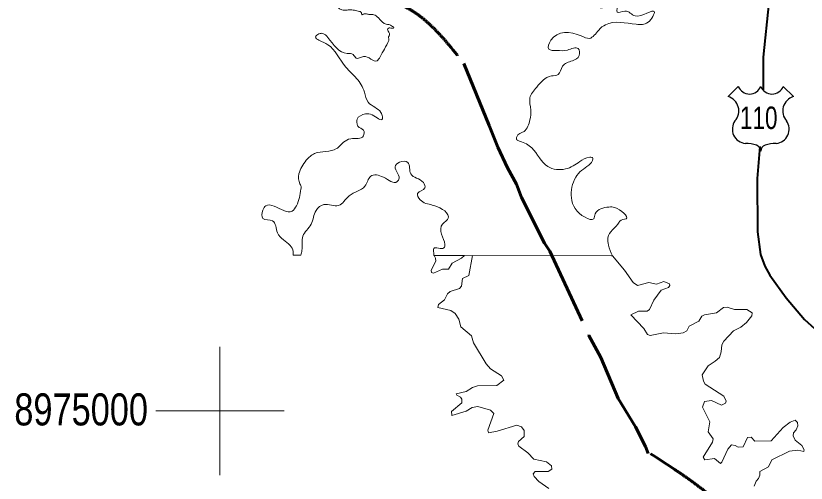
# Model space of a CAD drawing. Extents: x 553962 to 842807, y 8883888 to 9032388.
# Drawn here: x 571820 to 584132, y 8973873 to 8981162 of the extents above; entities that cross this region are included whole.
import ezdxf
from ezdxf.enums import TextEntityAlignment as Align

# ---------------------------------------------------------------- set-up
doc = ezdxf.new("R2010")
doc.units = 0
doc.header["$LTSCALE"] = 200
doc.linetypes.add('LONG_DASH_SHORT_DASH', pattern=[9.9, 6, -1.2, 1.5, -1.2])
for name, color, linetype, lineweight in [('12', 7, 'Continuous', 25), ('2', 7, 'Continuous', 13), ('25', 7, 'Continuous', 13), ('48', 7, 'Continuous', 25), ('7', 7, 'LONG_DASH_SHORT_DASH', 60)]:
    doc.layers.add(name, color=color, linetype=linetype, lineweight=lineweight)
doc.layers.add('47', color=7, linetype='Continuous')

msp = doc.modelspace()

# ---------------------------------------------------------------- linework, layer by layer
at = {"layer": '12', "lineweight": 40}
for points in [[(577759.9, 8988875.8), (577832.5, 8988674.7), (577901.5, 8988571.1), (578184.7, 8988310.3), (578513.4, 8987946.2), (578671.2, 8987814.3), (579419.2, 8987100.9), (579808.1, 8986794.1), (580283, 8986357.3), (580496.3, 8986108), (581364.8, 8985224.5), (581561.3, 8985062.5), (582162.5, 8984452.7), (582384.7, 8984161.9), (582616.4, 8983918.8), (582880.2, 8983596.7), (583472.4, 8982628.4), (583582.5, 8982317.7), (583621.7, 8982083.2), (583591.6, 8981897.8), (583552.5, 8981370), (583461.7, 8980518.1), (583461.7, 8980001.2)], [(583409.2, 8979126), (583370.9, 8978624.6), (583373.1, 8977794.5), (583422.7, 8977439.4), (583485.5, 8977258.4), (583563.7, 8977119.5), (583820.7, 8976765.3), (584108.1, 8976423.9), (584414.4, 8976152.1)]]:
    msp.add_lwpolyline(points, dxfattribs=at)
at = {"layer": '2'}
for p, q in [((575000, 8974000), (575000, 8976000)), ((574000, 8975000), (576000, 8975000))]:
    msp.add_line(p, q, dxfattribs=at)
at = {"layer": '25'}
for p, q in [((576139.8, 8977430.2), (576260.1, 8977429.9)), ((578329.8, 8977426), (581113.2, 8977420.6)), ((578932.9, 8977424.8), (581114.7, 8977420.6)), ((581097.2, 8977420.6), (581114.7, 8977420.6))]:
    msp.add_line(p, q, dxfattribs=at)
msp.add_lwpolyline([(578807.8, 8977425), (578762, 8977384.2), (578616.1, 8977306), (578558.4, 8977210.3), (578467, 8977210.1), (578327, 8977150.7), (578293.1, 8977159.1), (578290.8, 8977197.4), (578364.9, 8977333.4), (578357, 8977384.6), (578337.1, 8977425.9), (578807.8, 8977425)], close=True, dxfattribs=at)
for points in [[(578611.4, 8974932.3), (578606.9, 8974988.9), (578766.5, 8975126.6), (578766.4, 8975183.8), (578747.5, 8975213.1), (578690.1, 8975245.3), (578681.8, 8975268.5), (578836.8, 8975302.7), (578932.2, 8975366.2), (579010.6, 8975391.7), (579312.2, 8975398.2), (579422.7, 8975479.2), (579384.5, 8975547), (579214.9, 8975657.2), (579145.2, 8975733), (578951.3, 8976060.9), (578917.2, 8976171.5), (578917.2, 8976171.5), (578749.8, 8976313.4), (578719.8, 8976432.4), (578664.5, 8976519.7), (578597.9, 8976566.7), (578392.8, 8976615.1), (578404.8, 8976660.8), (578496.7, 8976734.3), (578545.8, 8976827.9), (578588.3, 8976861.8), (578728.9, 8976909.1), (578762.2, 8976944.9), (578777.1, 8977063.3), (578874.7, 8977114.7), (578932.9, 8977424.8)], [(578611.4, 8974932.3), (578606.9, 8974988.9), (578766.5, 8975126.6), (578766.4, 8975183.8), (578747.5, 8975213.1), (578690.1, 8975245.3), (578681.8, 8975268.5), (578836.8, 8975302.7), (578932.2, 8975366.2), (579010.6, 8975391.7), (579312.2, 8975398.2), (579422.7, 8975479.2), (579384.5, 8975547), (579214.9, 8975657.2), (579145.2, 8975733), (578951.3, 8976060.9), (578917.2, 8976171.5), (578917.2, 8976171.5), (578749.8, 8976313.4), (578719.8, 8976432.4), (578664.5, 8976519.7), (578597.9, 8976566.7), (578392.8, 8976615.1), (578404.8, 8976660.8), (578496.7, 8976734.3), (578545.8, 8976827.9), (578588.3, 8976861.8), (578728.9, 8976909.1), (578762.2, 8976944.9), (578777.1, 8977063.3), (578874.7, 8977114.7), (578932.9, 8977424.8)], [(581114.7, 8977420.6), (581302.8, 8977195.3), (581439, 8977003.9), (581505.2, 8976955.2), (581681.2, 8977004.1), (581802.3, 8976974.5), (581916.8, 8977021), (582001.7, 8976980.5), (582005.8, 8976956.9), (581984.9, 8976923.6), (581874.3, 8976882.9), (581757.5, 8976730.1), (581691.6, 8976583.6), (581652.6, 8976555.8), (581521.7, 8976555.8), (581398.7, 8976500.6), (581602.4, 8976283.9), (581662.1, 8976192.6), (581662.1, 8976192.6), (581700.3, 8976175.7), (581908, 8976220.2), (582099.5, 8976201.1), (582214.4, 8976220.3), (582271.4, 8976250.1), (582307.6, 8976324.1), (582458.4, 8976398.8), (582508, 8976475.6), (582547.4, 8976498.9), (582737, 8976528.4), (582843.2, 8976613.2), (582902.4, 8976617.4), (583015.7, 8976581.5), (583207.5, 8976583.6), (583288.9, 8976528.1), (583288.8, 8976526.9)], [(581114.7, 8977420.6), (581302.8, 8977195.3), (581439, 8977003.9), (581505.2, 8976955.2), (581681.2, 8977004.1), (581802.3, 8976974.5), (581916.8, 8977021), (582001.7, 8976980.5), (582005.8, 8976956.9), (581984.9, 8976923.6), (581874.3, 8976882.9), (581757.5, 8976730.1), (581691.6, 8976583.6), (581652.6, 8976555.8), (581521.7, 8976555.8), (581398.7, 8976500.6), (581602.4, 8976283.9), (581662.1, 8976192.6), (581662.1, 8976192.6), (581700.3, 8976175.7), (581908, 8976220.2), (582099.5, 8976201.1), (582214.4, 8976220.3), (582271.4, 8976250.1), (582307.6, 8976324.1), (582458.4, 8976398.8), (582508, 8976475.6), (582547.4, 8976498.9), (582737, 8976528.4), (582843.2, 8976613.2), (582902.4, 8976617.4), (583015.7, 8976581.5), (583207.5, 8976583.6), (583288.9, 8976528.1), (583288.8, 8976526.9)], [(583288.8, 8976526.9), (583284.2, 8976482.2), (583201.7, 8976377.2), (583115.1, 8976307.5), (583002.1, 8976249.7), (582849.4, 8976088.5), (582817.5, 8976033.3), (582808.9, 8975922.8), (582779.2, 8975835.8), (582715.7, 8975774.3), (582605.1, 8975701.9), (582513.8, 8975564), (582530.6, 8975464.3), (582556.2, 8975419.4), (582849.3, 8975232.4), (582883.3, 8975154.1), (582874.6, 8975119.8), (582813, 8975092.3), (582657.9, 8975162.3), (582549.9, 8975147.4), (582515.9, 8975060.4), (582630.4, 8974832.8), (582607.2, 8974673.8), (582681.4, 8974567.3), (582672.8, 8974512.1), (582526.5, 8974278.7), (582552.2, 8974236.2), (582705.1, 8974259.4), (582796.4, 8974181.2), (582819.6, 8974200.3), (582913.3, 8974404.2), (582970, 8974469.5), (583025.6, 8974463.4), (583073.1, 8974433.7), (583150.7, 8974442.2), (583217.8, 8974586.7), (583276, 8974590.8), (583333.9, 8974527.2), (583584.3, 8974533.6), (583775.5, 8974739.6), (583881.7, 8974826.7), (583962.1, 8974856.3), (583998.4, 8974822.4), (584002.7, 8974769.4), (583977.2, 8974705.7), (583934.9, 8974658.8), (583930.7, 8974609.8), (583962.6, 8974546.2), (584062, 8974459.3), (584101.2, 8974395.9), (584094.7, 8974371.5)], [(583288.8, 8976526.9), (583284.2, 8976482.2), (583201.7, 8976377.2), (583115.1, 8976307.5), (583002.1, 8976249.7), (582849.4, 8976088.5), (582817.5, 8976033.3), (582808.9, 8975922.8), (582779.2, 8975835.8), (582715.7, 8975774.3), (582605.1, 8975701.9), (582513.8, 8975564), (582530.6, 8975464.3), (582556.2, 8975419.4), (582849.3, 8975232.4), (582883.3, 8975154.1), (582874.6, 8975119.8), (582813, 8975092.3), (582657.9, 8975162.3), (582549.9, 8975147.4), (582515.9, 8975060.4), (582630.4, 8974832.8), (582607.2, 8974673.8), (582681.4, 8974567.3), (582672.8, 8974512.1), (582526.5, 8974278.7), (582552.2, 8974236.2), (582705.1, 8974259.4), (582796.4, 8974181.2), (582819.6, 8974200.3), (582913.3, 8974404.2), (582970, 8974469.5), (583025.6, 8974463.4), (583073.1, 8974433.7), (583150.7, 8974442.2), (583217.8, 8974586.7), (583276, 8974590.8), (583333.9, 8974527.2), (583584.3, 8974533.6), (583775.5, 8974739.6), (583881.7, 8974826.7), (583962.1, 8974856.3), (583998.4, 8974822.4), (584002.7, 8974769.4), (583977.2, 8974705.7), (583934.9, 8974658.8), (583930.7, 8974609.8), (583962.6, 8974546.2), (584062, 8974459.3), (584101.2, 8974395.9), (584094.7, 8974371.5)], [(580121.6, 8973788.1), (579968.9, 8973900.6), (579894.7, 8973976.9), (579879.7, 8974019.7), (579911.8, 8974055.6), (580113, 8974056.4), (580170.5, 8974093.8), (580166.7, 8974144.9), (580087.5, 8974208.6), (579890.3, 8974249), (579794.6, 8974346.6), (579656.5, 8974453.1), (579639.6, 8974487), (579648.1, 8974525.1), (579737.1, 8974599.3), (579739.4, 8974695), (579694.8, 8974754.5), (579622.3, 8974777.8), (579316.9, 8974682.4), (579184.6, 8974659.3), (579172.4, 8974699.5), (579265.5, 8974960.7), (579214.4, 8975011.6), (579019.1, 8975068.8), (578930.3, 8975051.9), (578836.6, 8974994.6), (578611.5, 8974931), (578611.4, 8974932.3)], [(580121.6, 8973788.1), (579968.9, 8973900.6), (579894.7, 8973976.9), (579879.7, 8974019.7), (579911.8, 8974055.6), (580113, 8974056.4), (580170.5, 8974093.8), (580166.7, 8974144.9), (580087.5, 8974208.6), (579890.3, 8974249), (579794.6, 8974346.6), (579656.5, 8974453.1), (579639.6, 8974487), (579648.1, 8974525.1), (579737.1, 8974599.3), (579739.4, 8974695), (579694.8, 8974754.5), (579622.3, 8974777.8), (579316.9, 8974682.4), (579184.6, 8974659.3), (579172.4, 8974699.5), (579265.5, 8974960.7), (579214.4, 8975011.6), (579019.1, 8975068.8), (578930.3, 8975051.9), (578836.6, 8974994.6), (578611.5, 8974931), (578611.4, 8974932.3)], [(584094.7, 8974371.5), (584094.1, 8974369.4), (584000.2, 8974389.1), (583871.1, 8974374.2), (583595, 8974238.2), (583546.1, 8974127.9), (583408, 8974057.7), (583410, 8973996.2), (583390.8, 8973947.2), (583350.4, 8973904.1), (583321, 8973828.3)], [(584094.7, 8974371.5), (584094.1, 8974369.4), (584000.2, 8974389.1), (583871.1, 8974374.2), (583595, 8974238.2), (583546.1, 8974127.9), (583408, 8974057.7), (583410, 8973996.2), (583390.8, 8973947.2), (583350.4, 8973904.1), (583321, 8973828.3)]]:
    msp.add_lwpolyline(points, dxfattribs=at)
for points in [[(576278.7, 8981401.8), (576312.7, 8981394.4), (576339.2, 8981389.4), (576397.1, 8981388.3), (576525.5, 8981376.1), (576551.8, 8981376.2), (576586.4, 8981331.1), (576638.1, 8981319.9), (576726.1, 8981320.2), (576781.5, 8981314), (576849.9, 8981279), (576900.5, 8981254), (576981, 8981251.8), (577055.1, 8981253.2), (577134.5, 8981240.9), (577176.1, 8981231), (577196.4, 8981221), (577215.8, 8981179.5), (577232, 8981188.4), (577284.8, 8981191.1), (577332.7, 8981181.1), (577395.6, 8981178.8), (577467.9, 8981128.7), (577591.2, 8981031), (577631.5, 8981026.1), (577688.5, 8980997.4), (577710.1, 8980978.6), (577675.1, 8980967.2), (577623.5, 8980969.5), (577614.8, 8980959.4), (577628.1, 8980909.2), (577641.3, 8980864), (577627.9, 8980832.5), (577632.3, 8980784.7), (577632.4, 8980778.5)], [(581113.2, 8977420.6), (581052, 8977586.8), (581044.4, 8977701), (581112.9, 8977822.7), (581219.3, 8977944.5), (581226.9, 8977959.7), (581325.8, 8977997.7), (581150.9, 8978172.7), (581059.6, 8978180.3), (580846.7, 8978073.8), (580823.9, 8977997.7), (580687, 8978020.5), (580474.1, 8978324.9), (580542.6, 8978644.5), (580633.8, 8978751), (580808.7, 8978933.6), (580808.7, 8978941.2), (580763.1, 8978956.4), (580603.4, 8978888), (580382.9, 8978773.8), (580109.1, 8978811.9), (579858.2, 8979101), (579668.1, 8979207.5), (579622.5, 8979230.4), (579622.5, 8979276), (579736.5, 8979359.7), (579827.8, 8979539.3), (579843, 8979691.5), (579827.8, 8979881.7), (579934.2, 8980049.1), (580162.3, 8980224.1), (580268.8, 8980246.9), (580337.2, 8980376.3), (580489.3, 8980460), (580595.8, 8980543.7), (580580.6, 8980650.2), (580413.3, 8980627.4), (580246, 8980619.8), (580124.3, 8980642.6), (580154.7, 8980779.6), (580626.2, 8980848), (580755.5, 8980810), (580899.9, 8980939.3), (581006.4, 8981023), (581485.5, 8981030.6), (581667.9, 8981061.1), (581765.3, 8981228.5), (581468.7, 8981160), (581309, 8981236.1), (581187.4, 8981220.9), (581187.4, 8981335), (581073.3, 8981327.4), (580989.7, 8981289.3), (580852.8, 8981297), (580701.6, 8981295.5)], [(577632.4, 8980778.5), (577561.8, 8980643.3), (577493.4, 8980521.6), (577447.7, 8980460.7), (577234.8, 8980529.2), (577120.8, 8980498.8), (577075.1, 8980559.6), (576983.9, 8980574.8), (576679.7, 8980825.9), (576603.7, 8980886.8), (576542.8, 8980879.2), (576489.6, 8980833.5), (576542.8, 8980780.3), (576679.7, 8980711.8), (576961.1, 8980361.8), (577128.4, 8980186.8), (577250, 8979973.7), (577310.9, 8979814), (577508.6, 8979654.2), (577531.4, 8979585.7), (577531.4, 8979555.2), (577371.7, 8979616.1), (577265.2, 8979631.3), (577136, 8979547.6), (577136, 8979479.2), (577151.2, 8979433.5), (577234.8, 8979380.2), (577234.8, 8979288.9), (577037.1, 8979243.3), (576923.1, 8979190), (576862.2, 8979129.2), (576816.6, 8979091.1), (576474.4, 8979015), (576345.2, 8978908.5), (576231.1, 8978695.4), (576246.3, 8978543.3), (576261.5, 8978512.8), (576261.5, 8978459.6), (576193.1, 8978200.9), (576124.6, 8978117.2), (575843.3, 8978193.3), (575714, 8978200.9), (575668.4, 8978132.4), (575668.4, 8978003), (575820.5, 8977965), (575896.5, 8977777.1), (575987.8, 8977670.5), (576094.2, 8977579.2), (576139.8, 8977487.9), (576139.8, 8977430.2)], [(576260.1, 8977429.9), (576276.7, 8977503.1), (576291.9, 8977723.8), (576421.2, 8977914), (576497.2, 8978127.1), (576618.9, 8978218.4), (576847, 8978203.2), (577014.3, 8978355.3), (577257.6, 8978507.5), (577348.9, 8978659.7), (577546.6, 8978644.5), (577759.5, 8978576), (577789.9, 8978629.2), (577729.1, 8978804.3), (577797.5, 8978880.3), (577926.8, 8978872.7), (577972.4, 8978697.7), (578170.1, 8978560.8), (578192.9, 8978477.1), (578078.9, 8978393.4), (578116.9, 8978294.5), (578307, 8978210.8), (578466.7, 8978142.3), (578557.9, 8978028.2), (578512.3, 8977952.1), (578466.7, 8977914), (578451.5, 8977754.2), (578504.7, 8977594.4), (578489.5, 8977541.2), (578329.8, 8977533.6), (578329.8, 8977465.1), (578329.8, 8977426)]]:
    msp.add_spline(points, degree=3, dxfattribs=at)
at = {"layer": '48'}
for p, q in [((582914.9, 8979901.3), (583074.8, 8980061.2)), ((583774.1, 8980061.2), (583934.1, 8979901.3))]:
    msp.add_line(p, q, dxfattribs=at)
for centre, radius, start, end in [((583249.6, 8980128.1), 187.2, 200.95927, 339.04073), ((583599.3, 8980128.1), 187.2, 200.95927, 339.04073), ((582852.8, 8979679.4), 230.3, 317.5721, 74.36886), ((583996.1, 8979679.4), 230.3, 105.62774, 222.4279), ((583206.3, 8979394.3), 224.7, 144.73733, 264.65778), ((583642.6, 8979394.3), 224.7, 275.34222, 35.26267), ((583184.3, 8978580.8), 589.7, 72.89371, 89.90057), ((583330.1, 8979054.2), 94.4, 357.69345, 72.92955), ((583518.8, 8979054.2), 94.4, 107.07045, 182.30655), ((583664.6, 8978580.8), 589.7, 90.09943, 107.10629)]:
    msp.add_arc(centre, radius, start, end, dxfattribs=at)
at = {"layer": '7'}
msp.add_line((579193.1, 8979451.5), (578797.8, 8980419.1), dxfattribs=at)
msp.add_lwpolyline([(579193.1, 8979451.5), (579330.6, 8979113.2), (579479.8, 8978793), (579620.2, 8978538.1), (579698.1, 8978330.6), (580056.8, 8977617.4), (580139.1, 8977491.6), (580748.7, 8976177.5), (580932.4, 8975835.9), (581202.8, 8975191.5), (581475, 8974750.7), (581628.9, 8974447.2), (581670.5, 8974336.1)], dxfattribs=at)
for points in [[(578148.9, 8986100.6), (578588.4, 8985259.2), (578387.1, 8984670.8), (577761.3, 8984372.4), (576742.9, 8984054.8), (576047.2, 8983814.9), (575896.3, 8983061.6), (576017.9, 8982051.6), (576505.4, 8981680.2), (577877.5, 8981304.8), (578797.8, 8980419.1)], [(581705.4, 8974333.7), (582461.9, 8973819.1), (583080, 8973133.9), (583131.7, 8972182.4), (582921.5, 8970648.2), (583174.4, 8969966)]]:
    msp.add_spline(points, degree=3, dxfattribs=at)

# ---------------------------------------------------------------- texts
at = {"layer": '47', "width": 0.8}
msp.add_text('8975000', height=500, dxfattribs=at).set_placement((572837.8, 8974774.3), align=Align.CENTER)
at = {"layer": '48', "width": 0.75}
msp.add_text('110', height=350, dxfattribs=at).set_placement((583392.5, 8979396.6), align=Align.CENTER)

doc.saveas('drawing.dxf')
